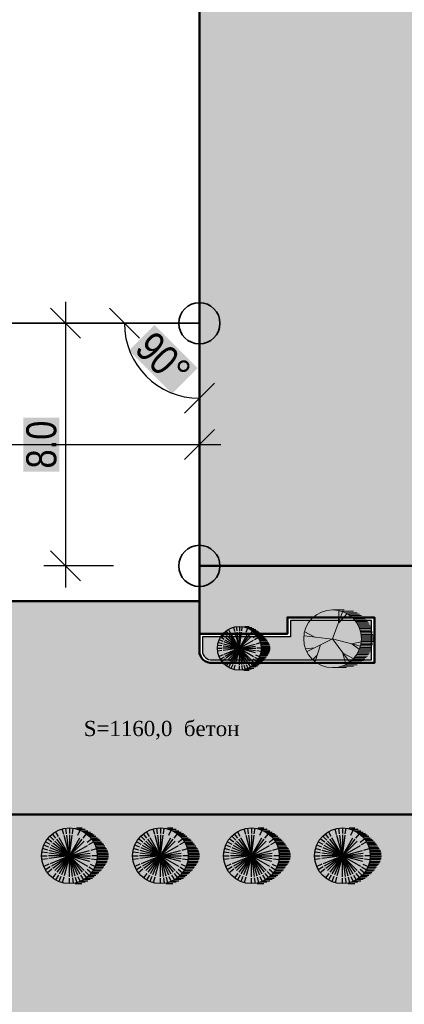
# Model space of a CAD drawing. Header units: millimetres. Extents: x -257011 to 237647566, y 2784933 to 6706507.
# Tile 417 of 451: x 10884904 to 10897588, y 5620638 to 5653100. Entities that reach past the tile are written whole.
import ezdxf

# ---------------------------------------------------------------- set-up
doc = ezdxf.new("R2010")
doc.units = ezdxf.units.MM
doc.header["$LTSCALE"] = 1000
doc.header["$PDMODE"] = 32
doc.header["$PDSIZE"] = 0.3
doc.layers.add('TREE', color=74, linetype='Continuous')
doc.layers.add('Та', color=250, linetype='Continuous', lineweight=25)
doc.layers.add('Ф А С А Д', color=250, linetype='Continuous', lineweight=15)
doc.styles.add('ATTR', font='romans.shx', dxfattribs={"width": 0.8, "height": 0.470416})
doc.styles.get("Standard").update_dxf_attribs({"font": 'ARIALN.TTF'})
doc.linetypes.add('KANALIS_K', pattern='A,1,["<",Standard,S=1.8,R=0,X=-0.9,Y=-0.9],3,-1,["К",Standard,S=1.8,R=0,X=-0.9,Y=-0.9],-1,10', length=16)
doc.dimstyles.new('ISO-25_WS', dxfattribs={"dimscale": 141.414141, "dimtxt": 7, "dimasz": 7, "dimexe": 5, "dimexo": 20, "dimgap": 2, "dimtad": 1, "dimdec": 0, "dimdsep": 46, "dimtxsty": 'Standard', "dimblk": 'OBLIQUE', "dimcen": 2.5, "dimdle": 5, "dimclrd": 5, "dimclre": 5, "dimclrt": 5, "dimadec": 0, "dimazin": 0, "dimtfac": 1, "dimtdec": 0, "dimtmove": 0, "dimatfit": 3, "dimldrblk": 'OBLIQUE', "dimfxl": 0, "dimtolj": 1, "dimtzin": 0, "dimlwd": 30, "dimlwe": 30, "dimarcsym": 0})
pattern_1 = [(95, (6816900.1, 6810363.82), (-275.171012, 230.895895), [127, -381]), (185, (6816957.82, 6810432.6), (-230.895895, -275.171012), [127, -381])]

# ---------------------------------------------------------------- blocks, each defined once
blk = doc.blocks.new('16')
h = blk.add_hatch(color=256)
h.dxf.hatch_style = 1
h.set_gradient(color1=(153, 204, 102), one_color=1, tint=1, name='SPHERICAL')
h.paths.add_polyline_path([(16382639, 10776741, 1), (16386324, 10776741, 1)])
blk.add_circle((16384481, 10776741), 1842)
at = {"layer": 'TREE'}
for p, q in [((16384481, 10778583), (16384481, 10778214)), ((16384938, 10778583), (16385310, 10778583)), ((16383442, 10777780), (16383179, 10778043)), ((16383584, 10777909), (16383360, 10778202)), ((16383746, 10778014), (16383560, 10778336)), ((16384481, 10776741), (16383791, 10777937)), ((16384102, 10778156), (16384005, 10778520)), ((16384481, 10776741), (16384124, 10778075)), ((16384290, 10778196), (16384241, 10778567)), ((16384481, 10776741), (16384302, 10778103)), ((16384481, 10778122), (16384481, 10776741)), ((16384481, 10776741), (16384661, 10778103)), ((16384481, 10776741), (16385172, 10777937)), ((16384673, 10778196), (16384722, 10778567)), ((16385044, 10778100), (16385186, 10778442)), ((16385074, 10778491), (16385524, 10778491)), ((16385282, 10778398), (16385700, 10778398)), ((16385378, 10777909), (16385603, 10778202)), ((16385450, 10778306), (16385862, 10778306)), ((16385595, 10778214), (16385999, 10778214)), ((16385701, 10778122), (16386115, 10778122)), ((16385799, 10778030), (16386226, 10778030)), ((16385881, 10777938), (16386324, 10777938)), ((16383119, 10777305), (16382780, 10777445)), ((16383208, 10777476), (16382886, 10777662)), ((16383317, 10777634), (16383020, 10777862)), ((16384481, 10776741), (16383285, 10777431)), ((16384481, 10776741), (16383384, 10777583)), ((16384481, 10776741), (16383504, 10777717)), ((16384481, 10776741), (16383643, 10777834)), ((16384481, 10776741), (16385320, 10777834)), ((16384481, 10776741), (16385458, 10777717)), ((16384481, 10776741), (16385678, 10777431)), ((16385646, 10777634), (16385943, 10777862)), ((16385755, 10777476), (16386077, 10777662)), ((16385956, 10777846), (16386436, 10777846)), ((16386517, 10777754), (16386019, 10777754)), ((16386085, 10777662), (16386598, 10777662)), ((16386124, 10777569), (16386671, 10777569)), ((16386744, 10777477), (16386171, 10777477)), ((16386812, 10777385), (16386207, 10777385)), ((16386238, 10777293), (16386872, 10777293)), ((16382639, 10776741), (16383008, 10776741)), ((16383020, 10776933), (16382655, 10776981)), ((16383056, 10777122), (16382702, 10777217)), ((16384481, 10776741), (16383100, 10776741)), ((16384481, 10776741), (16383114, 10776920)), ((16384481, 10776741), (16383114, 10776561)), ((16384481, 10776741), (16383147, 10777098)), ((16384481, 10776741), (16383207, 10777268)), ((16384481, 10776741), (16383207, 10776213)), ((16384481, 10776741), (16383285, 10776050)), ((16384481, 10776741), (16383384, 10775898)), ((16384481, 10776741), (16383504, 10775764)), ((16384481, 10776741), (16383643, 10775648)), ((16384481, 10776741), (16383791, 10775544)), ((16384481, 10776741), (16383956, 10775471)), ((16384481, 10776741), (16384124, 10775406)), ((16384481, 10776741), (16385816, 10777098)), ((16384481, 10776741), (16385848, 10776920)), ((16384481, 10776741), (16385863, 10776741)), ((16384481, 10776741), (16385458, 10775764)), ((16384481, 10776741), (16385816, 10776383)), ((16384481, 10776741), (16385678, 10776050)), ((16384481, 10776741), (16385848, 10776561)), ((16384481, 10776741), (16385320, 10775648)), ((16384481, 10776741), (16385172, 10775544)), ((16384481, 10776741), (16384839, 10775406)), ((16384481, 10776741), (16385007, 10775471)), ((16384481, 10776741), (16384661, 10775378)), ((16384481, 10775359), (16384481, 10776741)), ((16385907, 10777122), (16386261, 10777217)), ((16386324, 10776741), (16385955, 10776741)), ((16386924, 10777201), (16386269, 10777201)), ((16386289, 10777109), (16386975, 10777109)), ((16387013, 10777017), (16386304, 10777017)), ((16386316, 10776925), (16387043, 10776925)), ((16387056, 10776833), (16386320, 10776833)), ((16387056, 10776648), (16386324, 10776648)), ((16386328, 10776741), (16387065, 10776741)), ((16383020, 10776548), (16382655, 10776500)), ((16383119, 10776176), (16382780, 10776036)), ((16383208, 10776005), (16382886, 10775819)), ((16385755, 10776005), (16386077, 10775819)), ((16385844, 10776176), (16386183, 10776036)), ((16385942, 10776548), (16386308, 10776500)), ((16386171, 10776004), (16386744, 10776004)), ((16386812, 10776096), (16386211, 10776096)), ((16386242, 10776188), (16386872, 10776188)), ((16386928, 10776280), (16386262, 10776280)), ((16386285, 10776372), (16386975, 10776372)), ((16387005, 10776464), (16386305, 10776464)), ((16386313, 10776556), (16387035, 10776556)), ((16383317, 10775847), (16383020, 10775619)), ((16383584, 10775572), (16383360, 10775279)), ((16383746, 10775467), (16383560, 10775145)), ((16383918, 10775381), (16383776, 10775039)), ((16384102, 10775325), (16384005, 10774961)), ((16384861, 10775325), (16384958, 10774961)), ((16385044, 10775381), (16385186, 10775039)), ((16385217, 10775467), (16385402, 10775145)), ((16385378, 10775572), (16385603, 10775279)), ((16385521, 10775701), (16385784, 10775438)), ((16385646, 10775847), (16385943, 10775619)), ((16386119, 10775359), (16385697, 10775359)), ((16385795, 10775451), (16386230, 10775451)), ((16386333, 10775543), (16385881, 10775543)), ((16385956, 10775635), (16386427, 10775635)), ((16386517, 10775727), (16386023, 10775727)), ((16386081, 10775819), (16386603, 10775819)), ((16386680, 10775912), (16386132, 10775912)), ((16384481, 10774898), (16384481, 10775267)), ((16384673, 10775285), (16384722, 10774914)), ((16384868, 10774898), (16385306, 10774898)), ((16385511, 10774991), (16385058, 10774991)), ((16385310, 10775083), (16385695, 10775083)), ((16385849, 10775175), (16385446, 10775175)), ((16385587, 10775267), (16385995, 10775267))]:
    blk.add_line(p, q, dxfattribs=at)
at = {"layer": 'TREE', "style": 'ATTR', "width": 0.8, "flags": 9}
blk.add_attdef('ESTCODE', (16384481, 10776741), '', height=21.5, dxfattribs=at)
blk = doc.blocks.new('17')
at = {"layer": 'TREE', "color": 68, "lineweight": 20, "true_color": 0x306100}
for p, q in [((16375547, 10777897), (16376284, 10777897)), ((16375547, 10776055), (16376189, 10777778)), ((16375932, 10777072), (16375955, 10777838)), ((16375943, 10777072), (16376470, 10777658)), ((16376140, 10777805), (16376884, 10777805)), ((16376347, 10777713), (16377104, 10777713)), ((16376516, 10777620), (16377265, 10777620)), ((16376661, 10777528), (16377389, 10777528)), ((16376767, 10777436), (16377515, 10777436)), ((16376865, 10777344), (16377610, 10777344)), ((16376947, 10777252), (16377692, 10777252)), ((16377022, 10777160), (16377766, 10777160)), ((16377829, 10777068), (16377084, 10777068)), ((16377151, 10776976), (16377888, 10776976)), ((16374374, 10776171), (16373777, 10776487)), ((16377190, 10776884), (16377939, 10776884)), ((16377982, 10776792), (16377237, 10776792)), ((16378017, 10776699), (16377272, 10776699)), ((16377304, 10776607), (16378052, 10776607)), ((16378077, 10776515), (16377335, 10776515)), ((16377355, 10776423), (16378098, 10776423)), ((16378111, 10776331), (16377369, 10776331)), ((16375545, 10776036), (16373730, 10776246)), ((16375545, 10776051), (16373917, 10775240)), ((16374784, 10775661), (16374433, 10774595)), ((16375545, 10776051), (16377325, 10775571)), ((16375545, 10776051), (16376623, 10774580)), ((16376751, 10775721), (16377384, 10775856)), ((16376763, 10775721), (16377255, 10775376)), ((16377351, 10775686), (16378099, 10775686)), ((16378115, 10775778), (16377370, 10775778)), ((16377378, 10775870), (16378127, 10775870)), ((16377381, 10776239), (16378126, 10776239)), ((16378126, 10776147), (16377386, 10776147)), ((16378126, 10775963), (16377390, 10775963)), ((16377394, 10776055), (16378126, 10776055)), ((16374386, 10775481), (16373835, 10775406)), ((16376201, 10775120), (16376400, 10774445)), ((16376213, 10775135), (16376868, 10774805)), ((16377829, 10775042), (16377088, 10775042)), ((16377147, 10775134), (16377884, 10775134)), ((16377939, 10775226), (16377198, 10775226)), ((16377237, 10775318), (16377982, 10775318)), ((16378017, 10775410), (16377276, 10775410)), ((16377308, 10775502), (16378050, 10775502)), ((16378080, 10775594), (16377327, 10775594)), ((16374561, 10775000), (16374292, 10774730)), ((16376376, 10774397), (16377108, 10774397)), ((16377265, 10774489), (16376512, 10774489)), ((16376652, 10774581), (16377414, 10774581)), ((16377515, 10774673), (16376763, 10774673)), ((16376861, 10774765), (16377610, 10774765)), ((16377696, 10774857), (16376947, 10774857)), ((16377022, 10774949), (16377766, 10774949)), ((16375547, 10774213), (16376438, 10774213)), ((16376888, 10774305), (16376124, 10774305))]:
    blk.add_line(p, q, dxfattribs=at)
blk.add_circle((16375547, 10776055), 1842, dxfattribs=at)
at = {"layer": 'TREE', "color": 68, "lineweight": 20, "true_color": 0x306100, "style": 'ATTR', "width": 0.8, "flags": 9}
blk.add_attdef('ESTCODE', (16375545, 10776051), '', height=21.5, dxfattribs=at)
blk = doc.blocks.new('_Oblique')
at = {"color": 0, "linetype": 'ByBlock', "lineweight": -2}
blk.add_line((-0.5, -0.5), (0.5, 0.5), dxfattribs=at)
blk = doc.blocks.new('*D1723')
at = {"color": 5, "transparency": 16777216}
for p, q in [((10871578, 5645163), (10871578, 5638384)), ((10890830, 5640263), (10890830, 5638384)), ((10870871, 5639091), (10891537, 5639091))]:
    blk.add_line(p, q, dxfattribs=at)
at = {"layer": 'Defpoints', "color": 0, "lineweight": 50, "transparency": 16777216}
for p in [(10871578, 5647991), (10890830, 5643091), (10890830, 5639091)]:
    blk.add_point(p, dxfattribs=at)
at = {"color": 5, "transparency": 16777216, "xscale": 989.89898989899, "yscale": 989.89898989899, "zscale": 989.89898989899, "rotation": 180}
blk.add_blockref('_Oblique', (10871578, 5639091), dxfattribs=at)
at = {"color": 5, "transparency": 16777216, "xscale": 989.89898989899, "yscale": 989.89898989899, "zscale": 989.89898989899}
blk.add_blockref('_Oblique', (10890830, 5639091), dxfattribs=at)
at = {"color": 5, "lineweight": 0, "transparency": 16777216, "insert": (10881204, 5639880), "char_height": 989.9, "attachment_point": 5, "bg_fill": 1, "box_fill_scale": 1.1, "bg_fill_color": 255, "bg_fill_transparency": 0}
blk.add_mtext('\\A1;19.0', dxfattribs=at)
blk = doc.blocks.new('*D1658')
at = {"color": 5, "transparency": 16777216}
for p, q in [((10886412, 5643798), (10886412, 5634384)), ((10888002, 5643091), (10885705, 5643091)), ((10888002, 5635092), (10885705, 5635092))]:
    blk.add_line(p, q, dxfattribs=at)
at = {"layer": 'Defpoints', "color": 0, "lineweight": 50, "transparency": 16777216}
for p in [(10890830, 5643091), (10886412, 5635092), (10890830, 5635092)]:
    blk.add_point(p, dxfattribs=at)
at = {"color": 5, "transparency": 16777216, "xscale": 989.89898989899, "yscale": 989.89898989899, "zscale": 989.89898989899}
for p, rotation in [((10886412, 5643091), 90), ((10886412, 5635092), 270)]:
    blk.add_blockref('_Oblique', p, dxfattribs=dict(at, rotation=rotation))
at = {"color": 5, "lineweight": 0, "transparency": 16777216, "insert": (10885624, 5639091), "char_height": 989.9, "attachment_point": 5, "rotation": 90, "bg_fill": 1, "box_fill_scale": 1.1, "bg_fill_color": 255, "bg_fill_transparency": 0}
blk.add_mtext('\\A1;8.0', dxfattribs=at)
blk = doc.blocks.new('*D1724')
at = {"color": 5, "transparency": 16777216}
blk.add_arc((10890830, 5643091), 2474, 180, 270, dxfattribs=at)
at = {"layer": 'Defpoints', "color": 0, "lineweight": 50, "transparency": 16777216}
for p in [(10871578, 5643091), (10890830, 5643091), (10890830, 5643091), (10888688, 5641854), (10890830, 5635092)]:
    blk.add_point(p, dxfattribs=at)
at = {"color": 5, "transparency": 16777216, "xscale": 989.89898989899, "yscale": 989.89898989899, "zscale": 989.89898989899}
for p, rotation in [((10888356, 5643091), 90.00000000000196), ((10890830, 5640617), 359.9999999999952)]:
    blk.add_blockref('_Oblique', p, dxfattribs=dict(at, rotation=rotation))
at = {"color": 5, "lineweight": 0, "transparency": 16777216, "insert": (10889638, 5641899), "char_height": 989.9, "attachment_point": 5, "rotation": 315, "bg_fill": 1, "box_fill_scale": 1.1, "bg_fill_color": 255, "bg_fill_transparency": 0}
blk.add_mtext('\\A1;90°', dxfattribs=at)

msp = doc.modelspace()

# ---------------------------------------------------------------- hatches: boundary and pattern name
at = {"lineweight": 15, "true_color": 0x8c9ba1}
h = msp.add_hatch(dxfattribs=at)
h.set_pattern_fill('JIS_LC_20', color=252, scale=5.3)
h.set_pattern_definition([(45, (6816900.1, 6810363.82), (-74.9533188, 74.9533188), []), (45, (6816902.22, 6810363.82), (-74.9533188, 74.9533188), [])])
h.paths.add_polyline_path([(10949054.912, 5609589.175), (10869324.642, 5613525.194, -0.371625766), (10865934.427, 5617156.727), (10864382.699, 5679180.908), (10862393.585, 5697860.448), (10860440.595, 5708244.362, -0.454020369), (10865299.559, 5714779.951), (10956571.286, 5714163.694), (10956533.003, 5717464.867), (10862970.379, 5718777.002), (10857027.402, 5720477.258), (10855567.986, 5725561.65), (10850974.633, 5724061.49), (10854690.613, 5711602.332), (10857772.591, 5697164.426), (10859791.032, 5678467.115), (10860513.541, 5658523.631), (10857383.359, 5657416.739), (10854734.77, 5657464.858), (10854493.998, 5653807.257), (10858202.033, 5653759.139), (10860812.146, 5653067.301), (10861209.661, 5601080.872), (10866159.982, 5601003.584), (10866184.097, 5606238.709, -0.403368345), (10868276.08, 5608600.33), (10948872.214, 5604512.549)])
at = {"linetype": 'KANALIS_K', "ltscale": 1000}
h = msp.add_hatch(dxfattribs=at)
h.set_pattern_fill('JIS_STN_1E', color=252, scale=450, angle=266, style=0)
h.set_pattern_definition([(311, (6816900.1, 6810363.8), (339.61931, 295.226563), []), (311, (6816877.97, 6810047.34), (339.61931, 295.226563), [450, -225])])
h.paths.add_polyline_path([(10906419.911, 5680307.182), (10915429.794, 5680307.182), (10915429.794, 5692839.709), (10890830.402, 5692839.709), (10890830.402, 5635091.526), (10906419.911, 5635091.526)])
h.paths.add_polyline_path([(10953665.128, 5662331.282), (10946177.879, 5662792.199), (10945214.705, 5646963.018), (10952676.124, 5646496.981)])
h.paths.add_polyline_path([(10952676.124, 5646496.981), (10945214.705, 5646963.018), (10943908.072, 5625489.293), (10951334.638, 5625019.303)])
h.paths.add_polyline_path([(10878330.589, 5629647.256), (10868461.908, 5630257.729), (10868201.442, 5626412.879), (10878070.123, 5625802.406)])
h.paths.add_polyline_path([(10938994.437, 5710443.92), (10932990.942, 5710613.56), (10931258.121, 5710656.282), (10931086.686, 5704473.566), (10938822.83, 5704254.966)])
at = {"ltscale": 1000}
h = msp.add_hatch(dxfattribs=at)
h.set_pattern_fill('AR-SAND', color=252, scale=15, angle=266, style=0)
h.set_pattern_definition([(303.5, (6574438.94, 6904675.55), (734.005765, -27.26761), [0, -579.12, 0, -647.7, 0, -619.125]), (273.5, (6574438.9, 6904675.6), (1025.58269, -747.64719), [0, -312.42, 0, -521.97, 0, -200.025]), (233.5, (6574471.6, 6905143.04), (-80.61473, -1183.74871), [0, -190.5, 0, -685.8, 0, -895.35]), (223.5, (6574471.6, 6905143), (253.6849, -1165.87085), [0, -95.25, 0, -449.58, 0, -514.35])])
edge = h.paths.add_edge_path()
edge.add_line((10940195.119, 5653127.52), (10938101.617, 5653127.221))
edge.add_line((10938101.617, 5653127.221), (10938101.617, 5655727.15))
edge.add_line((10938101.617, 5655727.15), (10933101.617, 5655727.15))
edge.add_line((10933101.617, 5655727.15), (10933101.617, 5653126.507))
edge.add_line((10933101.617, 5653126.507), (10927419.911, 5653124.409))
edge.add_line((10927419.911, 5653124.409), (10927419.911, 5653624.409))
edge.add_line((10927419.911, 5653624.409), (10923219.911, 5653624.409))
edge.add_line((10923219.911, 5653624.409), (10923219.911, 5653123.809))
edge.add_line((10923219.911, 5653123.809), (10906419.911, 5653122.695))
edge.add_line((10906419.911, 5653122.695), (10906419.911, 5635091.526))
edge.add_line((10906419.911, 5635091.526), (10890830.402, 5635091.526))
edge.add_line((10890830.402, 5635091.526), (10890830.402, 5633923.482))
edge.add_line((10890830.402, 5633923.482), (10881335.701, 5633923.482))
edge.add_line((10881335.701, 5633923.482), (10881335.701, 5627872.08))
edge.add_arc((10882335.701, 5627891.719), 1000.193, 181.1250562, 270)
edge.add_line((10882335.701, 5626891.526), (10905201.617, 5626891.526))
edge.add_arc((10905201.617, 5625891.526), 1000, 0, 90, ccw=False)
edge.add_line((10906201.617, 5625891.526), (10906201.617, 5622472.695))
edge.add_arc((10907201.617, 5622472.695), 1000, 180, 270)
edge.add_line((10907201.617, 5621472.695), (10924101.617, 5621472.695))
edge.add_line((10924101.617, 5621472.695), (10924101.617, 5613323.464))
edge.add_line((10924101.617, 5613323.464), (10928101.617, 5613323.464))
edge.add_line((10928101.617, 5613323.464), (10928101.617, 5621472.695))
edge.add_line((10928101.617, 5621472.695), (10929927.017, 5621472.695))
edge.add_arc((10930050.187, 5622472.695), 1007.557, 262.9782648, 360)
edge.add_line((10931057.743, 5622472.695), (10931057.743, 5624492.932))
edge.add_line((10931057.743, 5624492.932), (10944044.952, 5624492.932))
edge.add_line((10944044.952, 5624492.932), (10944960.257, 5653127.15))
edge.add_line((10944960.257, 5653127.15), (10940195.119, 5653127.52))
h.paths.add_polyline_path([(10937601.617, 5655227.15), (10937601.617, 5653127.15), (10933601.617, 5653127.15), (10933601.617, 5655227.15)], flags=16)
h.paths.add_polyline_path([(10940751.617, 5649122.695), (10940751.617, 5640023.05), (10939251.617, 5640023.05), (10939251.617, 5649122.695)], flags=16)
h.paths.add_polyline_path([(10937251.617, 5649122.695), (10937251.617, 5647122.695), (10911201.617, 5647122.695), (10911201.617, 5650122.695), (10914201.617, 5650122.695), (10914201.617, 5649122.695)], flags=16)
h.paths.add_polyline_path([(10937601.617, 5645922.695), (10937601.726, 5638348.071), (10939826.724, 5638347.695), (10939826.724, 5636347.695), (10937601.617, 5636347.695), (10937601.617, 5629922.695), (10937601.617, 5629922.695), (10924451.617, 5629922.695), (10926051.617, 5628472.695), (10937601.617, 5628472.695), (10937601.617, 5626472.695), (10926051.617, 5626472.695), (10926051.617, 5628384.81), (10924451.617, 5629814.316), (10924451.617, 5626472.695), (10920951.617, 5626472.695), (10911201.617, 5626472.695), (10911201.617, 5628472.695), (10915049.191, 5628472.695), (10915054.043, 5629922.695), (10911201.617, 5629922.695), (10911201.617, 5636347.695), (10908976.509, 5636347.695), (10908976.509, 5638347.695), (10911201.617, 5638347.695), (10911201.617, 5645922.695)], flags=16)
edge = h.paths.add_edge_path(flags=16)
edge.add_line((10905645.112, 5631891.526), (10899723.848, 5631891.526))
edge.add_line((10899723.848, 5631891.526), (10899723.848, 5633391.526))
edge.add_line((10899723.848, 5633391.526), (10906419.911, 5633391.526))
edge.add_line((10906419.911, 5633391.526), (10906419.911, 5632693.591))
edge.add_arc((10905644.315, 5632667.559), 776.033, -89.941131, 1.9223889, ccw=False)
edge = h.paths.add_edge_path(flags=16)
edge.add_arc((10891233.151, 5632293.459), 402.768, 180.5632499, 273.6900317, ccw=False)
edge.add_line((10890830.402, 5632289.5), (10890830.402, 5632855.8))
edge.add_line((10890830.402, 5632855.8), (10893731.478, 5632855.8))
edge.add_line((10893731.478, 5632855.8), (10893731.478, 5633391.526))
edge.add_line((10893731.478, 5633391.526), (10896604.068, 5633391.526))
edge.add_line((10896604.068, 5633391.526), (10896604.068, 5631891.526))
edge.add_line((10896604.068, 5631891.526), (10891259.073, 5631891.526))
h.paths.add_polyline_path([(10881474.905, 5646091.069), (10872778.207, 5646091.069), (10872778.207, 5649191.069), (10868178.207, 5649191.069), (10868178.207, 5647991.069), (10871578.207, 5647991.069), (10871578.207, 5643091.069), (10868178.207, 5643091.069), (10868178.207, 5641891.069), (10872778.207, 5641891.069), (10872778.207, 5643591.069), (10881446.303, 5643591.069)])
at = {"layer": 'Ф А С А Д', "linetype": 'KANALIS_K', "ltscale": 1000}
h = msp.add_hatch(dxfattribs=at)
h.set_pattern_fill('CROSS', color=92, scale=40, angle=95)
h.set_pattern_definition(pattern_1)
edge = h.paths.add_edge_path()
edge.add_arc((10930051.059, 5622471.983), 1506.684, -95.6793111, 0.0270621, ccw=False)
edge.add_line((10929901.957, 5620972.695), (10928101.617, 5620972.695))
edge.add_line((10928101.617, 5620972.695), (10928101.617, 5613112.979))
edge.add_line((10928101.617, 5613112.979), (10924101.617, 5613323.464))
edge.add_line((10924101.617, 5613323.464), (10924101.617, 5620972.695))
edge.add_line((10924101.617, 5620972.695), (10907159.828, 5620973.277))
edge.add_arc((10907201.617, 5622472.695), 1500, 180, 268.403588, ccw=False)
edge.add_line((10905701.617, 5622472.695), (10905701.617, 5626368.76))
edge.add_arc((10905224.981, 5626413.377), 478.719, 354.6521972, 452.7974903)
edge.add_line((10905201.617, 5626891.526), (10882335.701, 5626891.526))
edge.add_arc((10882335.701, 5627891.719), 1000.193, 181.1250562, 270, ccw=False)
edge.add_line((10881335.701, 5627872.08), (10881335.701, 5633923.482))
edge.add_line((10881335.701, 5633923.482), (10881446.303, 5643591.069))
edge.add_line((10881446.303, 5643591.069), (10872778.207, 5643591.069))
edge.add_line((10872778.207, 5643591.069), (10872778.207, 5641891.069))
edge.add_line((10872778.207, 5641891.069), (10868276.953, 5641891.069))
edge.add_line((10868276.953, 5641891.069), (10868461.908, 5630257.729))
edge.add_line((10868461.908, 5630257.729), (10878330.589, 5629647.256))
edge.add_line((10878330.589, 5629647.256), (10878070.123, 5625802.406))
edge.add_line((10878070.123, 5625802.406), (10868201.442, 5626412.879))
edge.add_line((10868201.442, 5626412.879), (10868677.447, 5617605.736))
edge.add_line((10868677.447, 5617605.736), (10873013.896, 5616011.769))
edge.add_line((10873013.896, 5616011.769), (10932358.478, 5612888.977))
edge.add_line((10932358.478, 5612888.977), (10933054.4, 5624437.442))
edge.add_line((10933054.4, 5624437.442), (10931557.743, 5624422.585))
edge.add_line((10931557.743, 5624422.585), (10931557.743, 5622472.695))
h.paths.add_polyline_path([(10872778.207, 5646091.069), (10881474.905, 5646091.069), (10881595.157, 5656602.069), (10868044.746, 5656496.533), (10868178.207, 5649191.069), (10872778.207, 5649191.069)])
h = msp.add_hatch(dxfattribs=at)
h.set_pattern_fill('CROSS', color=92, scale=40, angle=95)
h.set_pattern_definition(pattern_1)
edge = h.paths.add_edge_path()
edge.add_line((10919451.617, 5628372.695), (10911301.617, 5628372.695))
edge.add_line((10911301.617, 5628372.695), (10911301.617, 5627473.584))
edge.add_arc((10912219.259, 5627490.337), 917.795, 181.0459102, 271.0459102)
edge.add_line((10912236.012, 5626572.695), (10919451.617, 5626572.695))
edge.add_line((10919451.617, 5626572.695), (10919451.617, 5627172.695))
edge.add_line((10919451.617, 5627172.695), (10919451.617, 5628372.695))
h.paths.add_polyline_path([(10937501.617, 5628372.695), (10926151.617, 5628372.695), (10926151.617, 5626572.695), (10937501.617, 5626572.695)])
h.paths.add_polyline_path([(10940651.617, 5649022.695), (10939351.617, 5649022.695), (10939351.617, 5640123.05), (10940651.617, 5640123.05)])
h.paths.add_polyline_path([(10937151.617, 5649022.695), (10914101.617, 5649022.695), (10914101.617, 5650022.695), (10911301.617, 5650022.695), (10911301.617, 5647222.695), (10937151.617, 5647222.695)])
edge = h.paths.add_edge_path(flags=16)
edge.add_arc((10912657.213, 5649314.873), 392.342, 0, 360)
edge = h.paths.add_edge_path()
edge.add_line((10906319.911, 5632691.856), (10906319.911, 5633291.526))
edge.add_line((10906319.911, 5633291.526), (10899823.848, 5633291.526))
edge.add_line((10899823.848, 5633291.526), (10899823.848, 5631991.526))
edge.add_line((10899823.848, 5631991.526), (10905645.059, 5631991.526))
edge.add_arc((10905644.315, 5632667.559), 676.033, 270.0630729, 362.0596831)
edge = h.paths.add_edge_path()
edge.add_line((10896504.068, 5633291.526), (10893831.478, 5633291.526))
edge.add_line((10893831.478, 5633291.526), (10893831.478, 5632755.8))
edge.add_line((10893831.478, 5632755.8), (10890930.402, 5632755.8))
edge.add_line((10890930.402, 5632755.8), (10890930.402, 5632290.027))
edge.add_arc((10891233.151, 5632293.459), 302.768, 180.649642, 274.2562519)
edge.add_line((10891255.622, 5631991.526), (10896504.068, 5631991.526))
edge.add_line((10896504.068, 5631991.526), (10896504.068, 5633291.526))

# ---------------------------------------------------------------- linework, layer by layer
at = {"lineweight": 50, "ltscale": 1000}
msp.add_line((10890830.402, 5633923.482), (10890830.402, 5635091.526), dxfattribs=at)
msp.add_lwpolyline([(10906419.911, 5635091.526), (10906419.911, 5680307.182), (10915429.794, 5680307.182), (10915429.794, 5692839.709), (10890830.402, 5692839.709), (10890830.402, 5635091.526)], close=True, dxfattribs=at)
at = {"color": 222, "lineweight": 35}
msp.add_lwpolyline([(10871578.207, 5643091.069), (10890830.402, 5643091.069), (10890830.402, 5635091.526)], dxfattribs=at)
at = {"lineweight": 50, "ltscale": 1000}
for points in [[(10905701.617, 5626368.76, 0.456492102), (10905201.617, 5626891.526), (10882335.701, 5626891.526, -0.408473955), (10881335.701, 5627872.08), (10881335.701, 5633923.482), (10890830.402, 5633923.482), (10890830.402, 5632855.8)], [(10890830.402, 5632855.8), (10890830.402, 5632289.5, 0.430289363), (10891259.073, 5631891.526), (10896604.068, 5631891.526), (10896604.068, 5633391.526), (10893731.478, 5633391.526), (10893731.478, 5632855.8), (10890830.402, 5632855.8)]]:
    msp.add_lwpolyline(points, format="xyb", dxfattribs=at)
at = {"color": 92, "lineweight": 30, "ltscale": 1000}
msp.add_lwpolyline([(10890930.402, 5632755.8), (10890930.402, 5632290.027, 0.432772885), (10891255.622, 5631991.526), (10896504.068, 5631991.526), (10896504.068, 5633291.526), (10893831.478, 5633291.526), (10893831.478, 5632755.8)], format="xyb", close=True, dxfattribs=at)
at = {"color": 222, "lineweight": 35}
for centre in [(10890830.402, 5643091.069), (10890830.402, 5635091.526)]:
    msp.add_circle(centre, 679.103, dxfattribs=at)

# ---------------------------------------------------------------- block references
at = {"color": 150, "lineweight": 100}
for name, p, xscale, yscale, zscale in [('17', (2425936.298, 59410.587), 0.5171910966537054, 0.5171910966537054, 0.5171910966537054), ('16', (4461697.139, 1402805.417), 0.3924721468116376, 0.3924721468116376, 0.3924721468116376), ('16', (2717927.032, 252700.612), 0.4985583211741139, 0.4985583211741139, 0.4985583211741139), ('16', (2720927.032, 252700.612), 0.4985583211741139, 0.4985583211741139, 0.4985583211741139), ('16', (2723927.032, 252700.612), 0.4985583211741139, 0.4985583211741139, 0.4985583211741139), ('16', (2726927.032, 252700.612), 0.4985583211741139, 0.4985583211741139, 0.4985583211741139)]:
    msp.add_blockref(name, p, dxfattribs=dict(at, xscale=xscale, yscale=yscale, zscale=zscale))

# ---------------------------------------------------------------- texts
at = {"color": 7, "lineweight": 30, "char_height": 998.43257, "attachment_point": 1}
for s, insert, width in [('\\pi2351.83787;{\\fTimes New Roman|b0|i0|c204|p18;\\C256;Qurilish         \\P\\pi2708.16847;  hajmi\\P\\pi3422.97631;   m³}', (10023472.52, 5631839.087), 9474.84803), ('\\pi583.16117;{\\fTimes New Roman|b0|i0|c204|p18;\\C256;Umumiy\\P\\pi640.38928;maydoni \\P\\pi2290.64644;m2}', (10017713.637, 5629738.77), 6391.71675)]:
    msp.add_mtext(s, dxfattribs=dict(at, insert=insert, width=width))
at = {"layer": 'Та', "insert": (10886414.739, 5629981.157), "char_height": 500, "width": 6344.77888, "attachment_point": 1}
msp.add_mtext('\\pi603.175;{\\fTimes New Roman|b0|i0|c0|p18;S=1160\\fTimes New Roman|b0|i0|c204|p18;,\\fTimes New Roman|b0|i0|c0|p18;0  \\fTimes New Roman|b0|i0|c204|p18;бетон}', dxfattribs=at)

# ---------------------------------------------------------------- dimensions: what is measured, and where the dimension line sits
at = {"lineweight": 0}
dim = msp.add_linear_dim(base=(10890830.402, 5639091.297), p1=(10871578.207, 5647991.069), p2=(10890830.402, 5643091.069), text='19.0', dimstyle='ISO-25_WS', override={"dimtmove": 1, "dimtfill": 2, "dimtfillclr": 255, "dimlwd": 65535, "dimlwe": 65535}, dxfattribs=at)
dim.commit()
dim.dimension.update_dxf_attribs({"geometry": '*D1723', "text_midpoint": (10881204.305, 5639879.541)})
dim = msp.add_angular_dim_2l(base=(10888687.812, 5641854.044), line1=((10890830.402, 5643091.069), (10890830.402, 5635091.526)), line2=((10871578.207, 5643091.069), (10890830.402, 5643091.069)), dimstyle='ISO-25_WS', override={"dimtmove": 1, "dimtfill": 2, "dimtfillclr": 255, "dimlwd": 65535, "dimlwe": 65535}, dxfattribs=at)
dim.commit()
dim.dimension.update_dxf_attribs({"geometry": '*D1724', "text_midpoint": (10889638.357, 5641899.024)})
dim = msp.add_linear_dim(base=(10886412.191, 5635091.526), p1=(10890830.402, 5643091.069), p2=(10890830.402, 5635091.526), angle=90, text='8.0', dimstyle='ISO-25_WS', override={"dimtmove": 1, "dimtfill": 2, "dimtfillclr": 255, "dimlwd": 65535, "dimlwe": 65535}, dxfattribs=at)
dim.commit()
dim.dimension.update_dxf_attribs({"geometry": '*D1658', "text_midpoint": (10885623.947, 5639091.297)})

doc.saveas('drawing.dxf')
